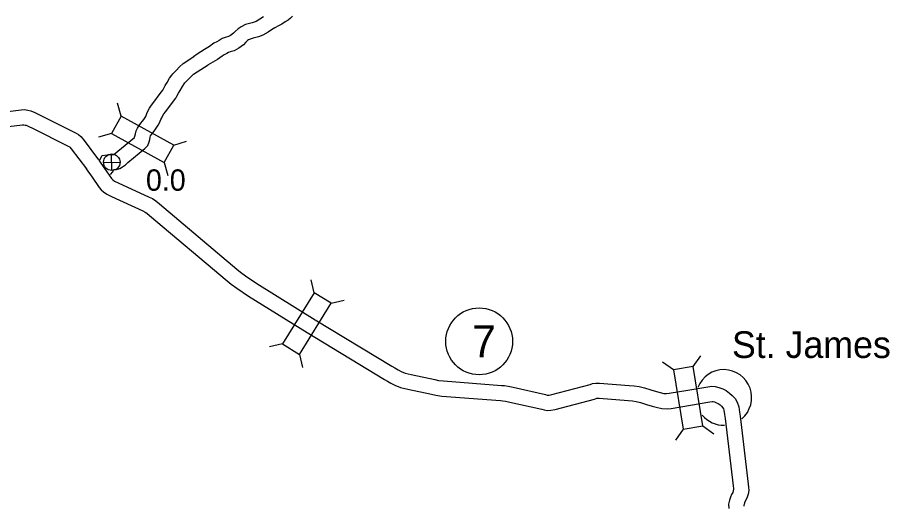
# Model space of a CAD drawing. Extents: x -939622 to -934222, y 1383701 to 1385301.
# Drawn here: x -936467.9 to -936416.2, y 1384857 to 1384885.9 of the extents above; entities that cross this region are included whole.
import ezdxf

# ---------------------------------------------------------------- set-up
doc = ezdxf.new("R2010")
doc.units = 0
for name, color, linetype in [('Level 10', 7, 'Continuous'), ('Level 20', 7, 'Continuous'), ('Level 24', 7, 'Continuous'), ('Level 25', 7, 'Continuous'), ('Level 26', 7, 'Continuous'), ('Level 27', 7, 'Continuous')]:
    doc.layers.add(name, color=color, linetype=linetype)

msp = doc.modelspace()

# ---------------------------------------------------------------- linework, layer by layer
at = {"layer": 'Level 10'}
for points in [[(-936453.332, 1384885.928), (-936453.549, 1384885.783), (-936453.755, 1384885.651), (-936453.871, 1384885.611), (-936453.994, 1384885.58), (-936454.156, 1384885.542), (-936454.392, 1384885.476), (-936454.66, 1384885.342), (-936454.836, 1384885.227), (-936455.008, 1384885.055), (-936455.108, 1384884.955), (-936455.287, 1384884.82), (-936455.397, 1384884.758), (-936455.542, 1384884.72), (-936455.774, 1384884.647), (-936455.963, 1384884.536), (-936456.102, 1384884.454), (-936456.264, 1384884.363), (-936456.535, 1384884.169), (-936456.822, 1384884.003), (-936457.04, 1384883.858), (-936457.258, 1384883.719), (-936457.47, 1384883.565)], [(-936451.602, 1384885.968), (-936451.724, 1384885.859), (-936451.87, 1384885.741), (-936452.046, 1384885.627), (-936452.247, 1384885.505), (-936452.447, 1384885.393), (-936452.648, 1384885.285), (-936452.855, 1384885.164), (-936453.058, 1384885.029), (-936453.36, 1384884.836), (-936453.614, 1384884.748), (-936453.783, 1384884.706), (-936453.931, 1384884.671), (-936454.065, 1384884.633), (-936454.212, 1384884.559), (-936454.266, 1384884.524), (-936454.371, 1384884.419), (-936454.517, 1384884.273), (-936454.792, 1384884.067), (-936455.056, 1384883.916), (-936455.293, 1384883.855), (-936455.407, 1384883.819), (-936455.507, 1384883.76), (-936455.652, 1384883.674), (-936455.781, 1384883.602), (-936456.047, 1384883.411), (-936456.611, 1384883.086)], [(-936458.705, 1384882.561), (-936458.51, 1384882.747), (-936458.302, 1384882.968), (-936458.096, 1384883.158), (-936457.451, 1384883.578)], [(-936457.982, 1384882.022), (-936457.806, 1384882.19), (-936457.603, 1384882.405), (-936457.476, 1384882.523), (-936456.611, 1384883.086)], [(-936463.035, 1384877.451), (-936462.898, 1384877.718), (-936462.593, 1384877.742), (-936462.266, 1384877.77), (-936462.214, 1384877.776), (-936462.204, 1384877.779), (-936462.174, 1384877.797), (-936462.084, 1384877.863), (-936461.955, 1384877.978), (-936460.97, 1384878.788), (-936460.966, 1384878.792), (-936460.953, 1384878.851), (-936460.919, 1384879.004), (-936460.876, 1384879.177), (-936460.799, 1384879.335), (-936460.689, 1384879.491), (-936460.594, 1384879.62), (-936460.496, 1384879.747), (-936460.429, 1384879.84), (-936460.342, 1384879.969), (-936460.311, 1384880.031), (-936460.236, 1384880.199), (-936460.173, 1384880.345), (-936460.083, 1384880.513), (-936459.958, 1384880.704), (-936459.827, 1384880.872), (-936459.444, 1384881.381), (-936459.295, 1384881.592), (-936459.146, 1384881.868), (-936459.044, 1384882.03), (-936458.894, 1384882.287), (-936458.768, 1384882.466), (-936458.705, 1384882.561)], [(-936458.469, 1384881.228), (-936458.369, 1384881.414), (-936458.274, 1384881.563), (-936458.136, 1384881.8), (-936458.025, 1384881.958), (-936457.982, 1384882.022)], [(-936462.405, 1384876.592), (-936462.26, 1384876.745), (-936462.222, 1384876.871), (-936462.175, 1384876.875), (-936462.031, 1384876.891), (-936461.844, 1384876.947), (-936461.68, 1384877.043), (-936461.516, 1384877.164), (-936461.369, 1384877.295), (-936460.355, 1384878.128), (-936460.182, 1384878.31), (-936460.106, 1384878.517), (-936460.074, 1384878.656), (-936460.043, 1384878.799), (-936460.026, 1384878.868), (-936460.023, 1384878.874), (-936459.959, 1384878.964), (-936459.874, 1384879.079), (-936459.775, 1384879.209), (-936459.691, 1384879.325), (-936459.563, 1384879.514), (-936459.497, 1384879.647), (-936459.413, 1384879.837), (-936459.362, 1384879.953), (-936459.309, 1384880.053), (-936459.226, 1384880.18), (-936459.113, 1384880.324), (-936458.717, 1384880.851), (-936458.529, 1384881.117), (-936458.469, 1384881.228)], [(-936468.976, 1384880.267), (-936467.688, 1384880.425), (-936467.491, 1384880.43), (-936467.293, 1384880.403), (-936467.114, 1384880.364), (-936466.876, 1384880.261), (-936466.635, 1384880.149), (-936464.549, 1384879.098), (-936464.427, 1384879.041), (-936464.288, 1384878.953), (-936464.163, 1384878.844), (-936464.019, 1384878.682), (-936463.103, 1384877.45)], [(-936468.78, 1384879.384), (-936467.62, 1384879.526), (-936467.541, 1384879.528), (-936467.451, 1384879.516), (-936467.39, 1384879.503), (-936467.244, 1384879.44), (-936467.028, 1384879.339), (-936464.941, 1384878.287), (-936464.859, 1384878.249), (-936464.829, 1384878.23), (-936464.797, 1384878.203), (-936464.718, 1384878.113), (-936463.825, 1384876.913)], [(-936463.096, 1384877.44), (-936462.744, 1384876.938), (-936462.337, 1384876.347), (-936462.299, 1384876.3), (-936462.256, 1384876.261), (-936462.16, 1384876.195), (-936461.944, 1384876.089), (-936460.102, 1384875.241), (-936459.915, 1384875.154), (-936459.711, 1384875.034), (-936459.495, 1384874.851), (-936454.903, 1384870.973), (-936454.683, 1384870.799), (-936454.391, 1384870.576), (-936453.72, 1384870.124), (-936450.27, 1384867.981), (-936445.719, 1384865.218), (-936445.55, 1384865.13), (-936445.344, 1384865.015), (-936445.162, 1384864.913), (-936444.931, 1384864.82), (-936444.575, 1384864.734), (-936443.174, 1384864.44), (-936442.957, 1384864.387), (-936442.666, 1384864.352), (-936439.222, 1384864.086), (-936439.041, 1384864.074), (-936438.815, 1384864.041), (-936438.53, 1384863.977), (-936436.621, 1384863.543), (-936436.503, 1384863.511), (-936436.457, 1384863.504), (-936436.399, 1384863.507), (-936436.237, 1384863.539), (-936433.971, 1384864.14), (-936433.819, 1384864.195), (-936433.637, 1384864.219), (-936433.416, 1384864.224), (-936431.646, 1384864.088), (-936431.361, 1384864.063), (-936431.06, 1384864.019), (-936430.734, 1384863.938), (-936430.359, 1384863.827), (-936430.023, 1384863.726), (-936429.816, 1384863.665), (-936429.59, 1384863.606), (-936429.436, 1384863.601), (-936429.276, 1384863.617), (-936428.167, 1384863.801), (-936426.99, 1384864.007), (-936426.757, 1384864.032), (-936426.551, 1384864.018), (-936426.342, 1384863.971), (-936426.104, 1384863.882), (-936425.906, 1384863.777), (-936425.704, 1384863.633), (-936425.546, 1384863.493), (-936425.378, 1384863.308), (-936425.251, 1384863.099), (-936425.15, 1384862.824), (-936425.112, 1384862.509), (-936425.064, 1384862.26), (-936424.595, 1384858.243), (-936424.571, 1384858.049), (-936424.566, 1384857.867), (-936424.604, 1384857.633), (-936424.676, 1384857.396), (-936424.771, 1384857.223), (-936424.809, 1384857.132), (-936424.844, 1384857.038), (-936424.851, 1384856.999), (-936424.846, 1384856.93)], [(-936463.833, 1384876.924), (-936463.483, 1384876.424), (-936463.059, 1384875.809), (-936462.954, 1384875.678), (-936462.814, 1384875.553), (-936462.617, 1384875.417), (-936462.33, 1384875.276), (-936460.48, 1384874.423), (-936460.333, 1384874.356), (-936460.234, 1384874.297), (-936460.076, 1384874.164), (-936455.472, 1384870.276), (-936455.235, 1384870.088), (-936454.916, 1384869.845), (-936454.209, 1384869.369), (-936450.741, 1384867.214), (-936446.161, 1384864.434), (-936445.978, 1384864.338), (-936445.783, 1384864.229), (-936445.551, 1384864.1), (-936445.207, 1384863.961), (-936444.773, 1384863.856), (-936443.373, 1384863.562), (-936443.119, 1384863.501), (-936442.755, 1384863.456), (-936439.287, 1384863.188), (-936439.137, 1384863.178), (-936438.978, 1384863.155), (-936438.727, 1384863.099), (-936436.838, 1384862.67), (-936436.691, 1384862.63), (-936436.508, 1384862.601), (-936436.291, 1384862.611), (-936436.035, 1384862.662), (-936433.702, 1384863.28), (-936433.604, 1384863.315), (-936433.566, 1384863.321), (-936433.439, 1384863.324), (-936431.72, 1384863.191), (-936431.464, 1384863.169), (-936431.235, 1384863.135), (-936430.971, 1384863.069), (-936430.615, 1384862.964), (-936430.28, 1384862.864), (-936430.059, 1384862.798), (-936429.718, 1384862.709), (-936429.404, 1384862.7), (-936429.158, 1384862.724), (-936428.016, 1384862.914), (-936426.864, 1384863.115), (-936426.738, 1384863.129), (-936426.68, 1384863.125), (-936426.599, 1384863.107), (-936426.475, 1384863.06), (-936426.381, 1384863.01), (-936426.266, 1384862.928), (-936426.179, 1384862.851), (-936426.101, 1384862.766), (-936426.066, 1384862.707), (-936426.032, 1384862.613), (-936426.002, 1384862.37), (-936425.954, 1384862.123), (-936425.489, 1384858.134), (-936425.469, 1384857.981), (-936425.468, 1384857.928), (-936425.483, 1384857.837), (-936425.51, 1384857.747), (-936425.582, 1384857.614), (-936425.646, 1384857.463), (-936425.713, 1384857.283), (-936425.759, 1384857.051), (-936425.738, 1384856.801)]]:
    msp.add_lwpolyline(points, dxfattribs=at)
at = {"layer": 'Level 20'}
for p, q in [((-936461.769, 1384880.051), (-936461.99, 1384880.812)), ((-936462.343, 1384879.011), (-936463.103, 1384878.79)), ((-936458.648, 1384878.331), (-936457.887, 1384878.552)), ((-936459.221, 1384877.291), (-936459.001, 1384876.53)), ((-936450.32, 1384869.58), (-936450.5, 1384870.351)), ((-936449.311, 1384868.953), (-936448.54, 1384869.133)), ((-936452.201, 1384866.553), (-936452.972, 1384866.373)), ((-936451.192, 1384865.926), (-936451.011, 1384865.155)), ((-936427.86, 1384865.203), (-936427.399, 1384865.847)), ((-936429.032, 1384865.008), (-936429.676, 1384865.469)), ((-936427.276, 1384861.687), (-936426.632, 1384861.226)), ((-936428.448, 1384861.492), (-936428.909, 1384860.848))]:
    msp.add_line(p, q, dxfattribs=at)
for points in [[(-936458.648, 1384878.331), (-936461.769, 1384880.051), (-936462.343, 1384879.011), (-936459.221, 1384877.291)], [(-936450.32, 1384869.58), (-936452.201, 1384866.553), (-936451.192, 1384865.926), (-936449.311, 1384868.953)], [(-936429.032, 1384865.008), (-936428.448, 1384861.492), (-936427.276, 1384861.687), (-936427.86, 1384865.203)]]:
    msp.add_lwpolyline(points, close=True, dxfattribs=at)
at = {"layer": 'Level 24'}
for start, end in [(310.156, 158.6821), (219.0939, 271.3322)]:
    msp.add_arc((-936426.041, 1384863.371), 1.65, start, end, dxfattribs=at)
at = {"layer": 'Level 26'}
for p, q in [((-936462.308, 1384876.826), (-936462.33, 1384877.802)), ((-936462.807, 1384877.303), (-936461.831, 1384877.325))]:
    msp.add_line(p, q, dxfattribs=at)
msp.add_circle((-936462.319, 1384877.314), 0.488, dxfattribs=at)
at = {"layer": 'Level 27'}
msp.add_circle((-936440.541, 1384866.697), 1.98, dxfattribs=at)

# ---------------------------------------------------------------- texts
at = {"layer": 'Level 24'}
msp.add_text('St. James', height=1.584, dxfattribs=at).set_placement((-936425.558, 1384865.711))
at = {"layer": 'Level 25'}
msp.add_text('0.0', height=1.2672, dxfattribs=at).set_placement((-936460.294, 1384875.622))
at = {"layer": 'Level 27'}
msp.add_text('7', height=1.901, dxfattribs=at).set_placement((-936440.966, 1384865.747))

doc.saveas('drawing.dxf')
